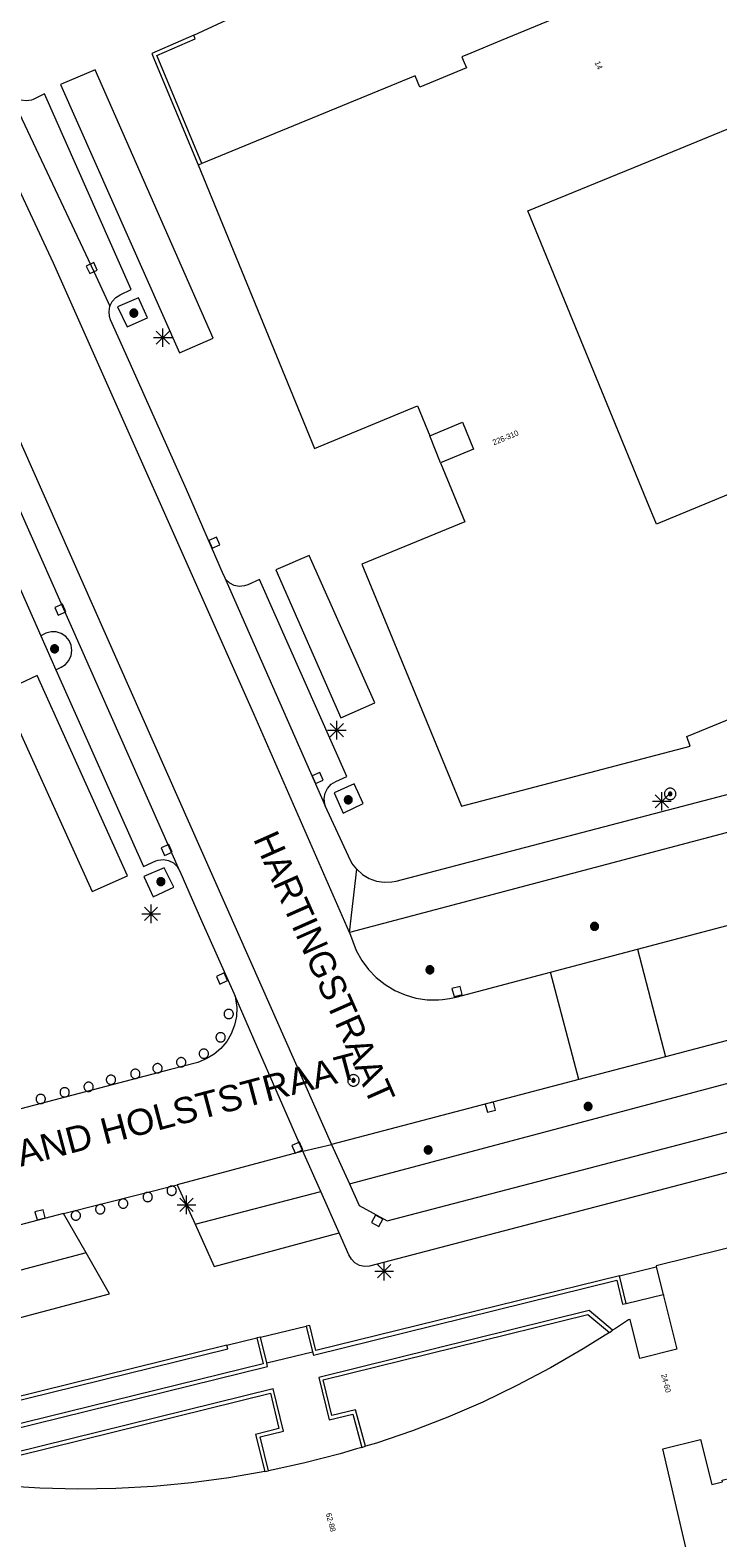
# Model space of a CAD drawing. Header units: metres. Extents: x 135779 to 137489, y 452643 to 455118.
# Tile 372 of 489: x 136581 to 136618, y 454920 to 455002. Entities that reach past the tile are written whole.
import ezdxf
from ezdxf.enums import TextEntityAlignment as Align

# ---------------------------------------------------------------- set-up
doc = ezdxf.new("R2010")
doc.units = ezdxf.units.M
for name, color, linetype, lineweight in [('KTop_BTD_Groenvoorziening_heesters', 62, 'Continuous', 13), ('KTop_NAR_Huisnummer tijdelijk (t)', 7, 'Continuous', 13), ('KTop_ORL_Weg_Straatnaam (t)', 7, 'Continuous', 13), ('KTop_PAL_Afsluitpaal', 222, 'Continuous', 13), ('KTop_PAL_Lichtmast', 40, 'Continuous', 13), ('KTop_PND_Grondvlaksituatie van BAG-pand [tachy]', 1, 'Continuous', 13), ('KTop_PUT_Inspectie- of rioolput', 15, 'Continuous', 13), ('KTop_PUT_Kolk', 15, 'Continuous', 13), ('KTop_SHD_Muur', 15, 'Continuous', 13), ('KTop_VGO_Boom', 92, 'Continuous', 13), ('KTop_WGD_Fietspad', 40, 'Continuous', 13), ('KTop_WGD_Parkeervlak', 251, 'Continuous', 13), ('KTop_WGD_Rijbaan_Lokale weg', 251, 'Continuous', 13), ('KTop_WGD_Rijbaan_Lokale weg_verkeersdrempel', 40, 'Continuous', 13), ('KTop_WGD_Voetpad', 251, 'Continuous', 13), ('KTop_WGD_Voetpad op trap', 251, 'Continuous', 13)]:
    doc.layers.add(name, color=color, linetype=linetype, lineweight=lineweight)
doc.styles.add('Style-Arial', font='arial.ttf')
doc.styles.add('Style-ROVU', font='ROVU.shx')
doc.styles.add('Style-ROVUCURSIEF', font='ROVUCURSIEF.shx')

# ---------------------------------------------------------------- blocks, each defined once
blk = doc.blocks.new('PAL_Lichtmast')
at = {"layer": 'KTop_PAL_Lichtmast'}
for p, q in [((-0.354, -0.354), (0.354, 0.354)), ((0.354, -0.354), (-0.354, 0.354)), ((0, -0.5), (0, 0.5)), ((-0.5, 0), (0.5, 0))]:
    blk.add_line(p, q, dxfattribs=at)
blk = doc.blocks.new('PAL_Afsluitpaal')
at = {"layer": 'KTop_PAL_Afsluitpaal', "flags": 128}
blk.add_lwpolyline([(0.25, 0), (0.249, 0.026), (0.245, 0.052), (0.238, 0.077), (0.228, 0.102), (0.217, 0.125), (0.202, 0.147), (0.186, 0.167), (0.167, 0.186), (0.147, 0.202), (0.125, 0.217), (0.102, 0.228), (0.077, 0.238), (0.052, 0.245), (0.026, 0.249), (0, 0.25), (-0.026, 0.249), (-0.052, 0.245), (-0.077, 0.238), (-0.102, 0.228), (-0.125, 0.217), (-0.147, 0.202), (-0.167, 0.186), (-0.186, 0.167), (-0.202, 0.147), (-0.217, 0.125), (-0.228, 0.102), (-0.238, 0.077), (-0.245, 0.052), (-0.249, 0.026), (-0.25, 0), (-0.249, -0.026), (-0.245, -0.052), (-0.238, -0.077), (-0.228, -0.102), (-0.217, -0.125), (-0.202, -0.147), (-0.186, -0.167), (-0.167, -0.186), (-0.147, -0.202), (-0.125, -0.217), (-0.102, -0.228), (-0.077, -0.238), (-0.052, -0.245), (-0.026, -0.249), (0, -0.25), (0.026, -0.249), (0.052, -0.245), (0.077, -0.238), (0.102, -0.228), (0.125, -0.217), (0.147, -0.202), (0.167, -0.186), (0.186, -0.167), (0.202, -0.147), (0.217, -0.125), (0.228, -0.102), (0.238, -0.077), (0.245, -0.052), (0.249, -0.026), (0.25, 0)], dxfattribs=at)
blk = doc.blocks.new('PUT_Inspectie-_of_rioolput')
at = {"layer": 'KTop_PUT_Inspectie- of rioolput', "flags": 128}
for points in [[(0.31, 0), (0.308, 0.032), (0.303, 0.064), (0.294, 0.095), (0.283, 0.126), (0.268, 0.155), (0.25, 0.182), (0.23, 0.207), (0.207, 0.23), (0.182, 0.25), (0.154, 0.268), (0.126, 0.283), (0.095, 0.294), (0.064, 0.303), (0.032, 0.308), (0, 0.309), (-0.032, 0.308), (-0.064, 0.303), (-0.096, 0.294), (-0.126, 0.283), (-0.155, 0.268), (-0.182, 0.25), (-0.207, 0.23), (-0.23, 0.207), (-0.25, 0.182), (-0.268, 0.154), (-0.283, 0.126), (-0.294, 0.095), (-0.303, 0.064), (-0.308, 0.032), (-0.309, 0), (-0.308, -0.032), (-0.303, -0.064), (-0.294, -0.096), (-0.283, -0.126), (-0.268, -0.155), (-0.25, -0.182), (-0.23, -0.207), (-0.207, -0.23), (-0.182, -0.25), (-0.155, -0.268), (-0.126, -0.283), (-0.096, -0.294), (-0.064, -0.303), (-0.032, -0.308), (0, -0.309), (0.032, -0.308), (0.064, -0.303), (0.095, -0.294), (0.126, -0.283), (0.155, -0.268), (0.182, -0.25), (0.207, -0.23), (0.23, -0.207), (0.25, -0.182), (0.268, -0.155), (0.283, -0.126), (0.294, -0.096), (0.303, -0.064), (0.308, -0.032), (0.31, 0)], [(0.095, 0), (0.094, 0.009), (0.092, 0.019), (0.09, 0.029), (0.086, 0.038), (0.082, 0.047), (0.076, 0.055), (0.07, 0.063), (0.063, 0.07), (0.055, 0.076), (0.047, 0.082), (0.038, 0.086), (0.029, 0.09), (0.019, 0.092), (0.009, 0.094), (0, 0.094), (-0.01, 0.094), (-0.02, 0.092), (-0.029, 0.09), (-0.039, 0.086), (-0.048, 0.082), (-0.056, 0.076), (-0.064, 0.07), (-0.071, 0.063), (-0.077, 0.055), (-0.082, 0.047), (-0.087, 0.038), (-0.09, 0.029), (-0.093, 0.019), (-0.094, 0.009), (-0.095, 0), (-0.094, -0.01), (-0.093, -0.02), (-0.09, -0.029), (-0.087, -0.039), (-0.082, -0.048), (-0.077, -0.056), (-0.071, -0.064), (-0.064, -0.071), (-0.056, -0.077), (-0.047, -0.082), (-0.039, -0.087), (-0.029, -0.09), (-0.02, -0.093), (-0.01, -0.094), (0, -0.095), (0.009, -0.094), (0.019, -0.093), (0.029, -0.09), (0.038, -0.087), (0.047, -0.082), (0.055, -0.077), (0.063, -0.071), (0.07, -0.064), (0.076, -0.056), (0.082, -0.047), (0.086, -0.039), (0.09, -0.029), (0.092, -0.02), (0.094, -0.01), (0.095, 0)], [(0.035, 0), (0.034, 0.003), (0.034, 0.007), (0.033, 0.01), (0.031, 0.014), (0.03, 0.017), (0.028, 0.02), (0.026, 0.023), (0.023, 0.026), (0.02, 0.028), (0.017, 0.03), (0.014, 0.031), (0.01, 0.033), (0.007, 0.034), (0.003, 0.034), (0, 0.034), (-0.004, 0.034), (-0.007, 0.034), (-0.011, 0.033), (-0.014, 0.031), (-0.018, 0.03), (-0.021, 0.028), (-0.023, 0.026), (-0.026, 0.023), (-0.028, 0.02), (-0.03, 0.017), (-0.032, 0.014), (-0.033, 0.01), (-0.034, 0.007), (-0.035, 0.003), (-0.035, 0), (-0.035, -0.004), (-0.034, -0.007), (-0.033, -0.011), (-0.032, -0.014), (-0.03, -0.018), (-0.028, -0.021), (-0.026, -0.023), (-0.023, -0.026), (-0.021, -0.028), (-0.017, -0.03), (-0.014, -0.032), (-0.011, -0.033), (-0.007, -0.034), (-0.004, -0.035), (0, -0.035), (0.003, -0.035), (0.007, -0.034), (0.01, -0.033), (0.014, -0.032), (0.017, -0.03), (0.02, -0.028), (0.023, -0.026), (0.026, -0.023), (0.028, -0.021), (0.03, -0.017), (0.031, -0.014), (0.033, -0.011), (0.034, -0.007), (0.034, -0.004), (0.035, 0)], [(0.01, 0.02), (0.007, 0.02), (0.005, 0.021), (0.003, 0.022), (0.001, 0.022), (-0.001, 0.022), (-0.004, 0.022), (-0.006, 0.021), (-0.008, 0.02), (-0.01, 0.019), (-0.012, 0.018), (-0.014, 0.017), (-0.016, 0.015), (-0.017, 0.013), (-0.019, 0.012), (-0.02, 0.009), (-0.021, 0.007), (-0.022, 0.005), (-0.022, 0.003), (-0.022, 0.001), (-0.022, -0.001), (-0.022, -0.004), (-0.022, -0.006), (-0.021, -0.008), (-0.02, -0.01), (-0.019, -0.012), (-0.017, -0.014), (-0.016, -0.016), (-0.014, -0.017), (-0.012, -0.019), (-0.01, -0.02), (-0.008, -0.021), (-0.006, -0.022), (-0.003, -0.022), (-0.001, -0.022), (0.001, -0.022), (0.003, -0.022), (0.005, -0.022), (0.008, -0.021), (0.01, -0.02), (0.012, -0.019), (0.014, -0.017), (0.015, -0.016), (0.017, -0.014), (0.018, -0.012), (0.02, -0.01), (0.02, -0.008), (0.021, -0.006), (0.022, -0.003), (0.022, -0.001), (0.022, 0.001), (0.022, 0.003), (0.021, 0.005), (0.02, 0.008), (0.019, 0.01), (0.018, 0.012), (0.017, 0.014), (0.015, 0.015), (0.013, 0.017), (0.012, 0.018), (0.01, 0.02)]]:
    blk.add_lwpolyline(points, dxfattribs=at)
blk = doc.blocks.new('PUT_Kolk')
at = {"layer": 'KTop_PUT_Kolk', "flags": 128}
blk.add_lwpolyline([(0.225, -0.225), (0.225, 0.225), (-0.225, 0.225), (-0.225, -0.225), (0.225, -0.225)], dxfattribs=at)
blk = doc.blocks.new('VGO_Boom')
at = {"layer": 'KTop_VGO_Boom', "flags": 128}
for points in [[(0.215, 0), (0.214, 0.022), (0.21, 0.045), (0.204, 0.066), (0.196, 0.087), (0.186, 0.108), (0.174, 0.126), (0.16, 0.144), (0.144, 0.16), (0.126, 0.174), (0.107, 0.186), (0.087, 0.196), (0.066, 0.204), (0.045, 0.21), (0.022, 0.214), (-0.001, 0.215), (-0.023, 0.214), (-0.045, 0.21), (-0.067, 0.204), (-0.088, 0.196), (-0.108, 0.186), (-0.127, 0.174), (-0.144, 0.16), (-0.16, 0.144), (-0.174, 0.126), (-0.187, 0.107), (-0.197, 0.087), (-0.205, 0.066), (-0.211, 0.045), (-0.214, 0.022), (-0.215, -0.001), (-0.214, -0.023), (-0.211, -0.045), (-0.205, -0.067), (-0.197, -0.088), (-0.187, -0.108), (-0.174, -0.127), (-0.16, -0.144), (-0.144, -0.16), (-0.127, -0.174), (-0.108, -0.187), (-0.088, -0.197), (-0.067, -0.205), (-0.045, -0.211), (-0.023, -0.214), (0, -0.215), (0.022, -0.214), (0.045, -0.211), (0.066, -0.205), (0.087, -0.197), (0.108, -0.187), (0.126, -0.174), (0.144, -0.16), (0.16, -0.144), (0.174, -0.127), (0.186, -0.108), (0.196, -0.088), (0.204, -0.067), (0.21, -0.045), (0.214, -0.023), (0.215, -0.001)], [(0.155, 0), (0.154, 0.016), (0.152, 0.032), (0.147, 0.048), (0.142, 0.063), (0.134, 0.078), (0.125, 0.091), (0.115, 0.104), (0.104, 0.115), (0.091, 0.125), (0.077, 0.134), (0.063, 0.142), (0.048, 0.147), (0.032, 0.152), (0.016, 0.154), (-0.001, 0.155), (-0.017, 0.154), (-0.033, 0.152), (-0.048, 0.147), (-0.064, 0.142), (-0.078, 0.134), (-0.092, 0.125), (-0.104, 0.115), (-0.116, 0.104), (-0.126, 0.091), (-0.135, 0.077), (-0.142, 0.063), (-0.148, 0.048), (-0.152, 0.032), (-0.155, 0.016), (-0.155, -0.001), (-0.155, -0.017), (-0.152, -0.033), (-0.148, -0.048), (-0.142, -0.064), (-0.135, -0.078), (-0.126, -0.092), (-0.116, -0.104), (-0.104, -0.116), (-0.092, -0.126), (-0.078, -0.135), (-0.064, -0.142), (-0.048, -0.148), (-0.033, -0.152), (-0.017, -0.155), (0, -0.155), (0.016, -0.155), (0.032, -0.152), (0.048, -0.148), (0.063, -0.142), (0.078, -0.135), (0.091, -0.126), (0.104, -0.116), (0.115, -0.104), (0.125, -0.092), (0.134, -0.078), (0.142, -0.064), (0.147, -0.048), (0.152, -0.033), (0.154, -0.017), (0.155, -0.001)], [(0.095, 0), (0.094, 0.01), (0.093, 0.02), (0.09, 0.029), (0.087, 0.039), (0.082, 0.048), (0.077, 0.056), (0.071, 0.064), (0.064, 0.071), (0.056, 0.077), (0.047, 0.082), (0.039, 0.087), (0.029, 0.09), (0.02, 0.093), (0.01, 0.094), (-0.001, 0.095), (-0.01, 0.094), (-0.02, 0.093), (-0.03, 0.09), (-0.039, 0.087), (-0.048, 0.082), (-0.056, 0.077), (-0.064, 0.071), (-0.071, 0.064), (-0.077, 0.056), (-0.083, 0.047), (-0.087, 0.039), (-0.091, 0.029), (-0.093, 0.02), (-0.095, 0.01), (-0.095, -0.001), (-0.095, -0.01), (-0.093, -0.02), (-0.091, -0.03), (-0.087, -0.039), (-0.083, -0.048), (-0.077, -0.056), (-0.071, -0.064), (-0.064, -0.071), (-0.056, -0.077), (-0.048, -0.083), (-0.039, -0.087), (-0.03, -0.091), (-0.02, -0.093), (-0.01, -0.095), (0, -0.095), (0.01, -0.095), (0.02, -0.093), (0.029, -0.091), (0.039, -0.087), (0.048, -0.083), (0.056, -0.077), (0.064, -0.071), (0.071, -0.064), (0.077, -0.056), (0.082, -0.048), (0.087, -0.039), (0.09, -0.03), (0.093, -0.02), (0.094, -0.01), (0.095, -0.001)], [(0.035, 0), (0.035, 0.004), (0.034, 0.007), (0.033, 0.011), (0.032, 0.014), (0.03, 0.018), (0.028, 0.021), (0.026, 0.023), (0.023, 0.026), (0.021, 0.028), (0.017, 0.03), (0.014, 0.032), (0.011, 0.033), (0.007, 0.034), (0.004, 0.035), (-0.001, 0.035), (-0.004, 0.035), (-0.008, 0.034), (-0.011, 0.033), (-0.015, 0.032), (-0.018, 0.03), (-0.021, 0.028), (-0.024, 0.026), (-0.027, 0.023), (-0.029, 0.021), (-0.031, 0.017), (-0.032, 0.014), (-0.034, 0.011), (-0.035, 0.007), (-0.035, 0.004), (-0.035, -0.001), (-0.035, -0.004), (-0.035, -0.008), (-0.034, -0.011), (-0.032, -0.015), (-0.031, -0.018), (-0.029, -0.021), (-0.027, -0.024), (-0.024, -0.027), (-0.021, -0.029), (-0.018, -0.031), (-0.015, -0.032), (-0.011, -0.034), (-0.008, -0.035), (-0.004, -0.035), (0, -0.035), (0.004, -0.035), (0.007, -0.035), (0.011, -0.034), (0.014, -0.032), (0.018, -0.031), (0.021, -0.029), (0.023, -0.027), (0.026, -0.024), (0.028, -0.021), (0.03, -0.018), (0.032, -0.015), (0.033, -0.011), (0.034, -0.008), (0.035, -0.004), (0.035, 0)]]:
    blk.add_lwpolyline(points, dxfattribs=at)

msp = doc.modelspace()

# ---------------------------------------------------------------- linework, layer by layer
at = {"layer": 'KTop_BTD_Groenvoorziening_heesters', "flags": 128}
for points in [[(136598.609, 454939.478), (136625.415, 454946.62)], [(136590.298, 454937.31), (136597.067, 454939.074)], [(136584.429, 454935.762), (136560.338, 454929.381)]]:
    msp.add_lwpolyline(points, dxfattribs=at)
at = {"layer": 'KTop_PND_Grondvlaksituatie van BAG-pand [tachy]', "flags": 128}
for points in [[(136634.627, 454967.687), (136633.994, 454969.236), (136632.149, 454973.751), (136638.989, 454976.549), (136637.853, 454979.332), (136636.495, 454982.659), (136636.089, 454983.655), (136635.816, 454983.543), (136626.3, 454979.621), (136615.146, 454975.023), (136614.631, 454976.277), (136608.222, 454991.883), (136615.111, 454994.713), (136622.099, 454997.584), (136627.981, 455000), (136628.884, 455000.371), (136629.11, 455000.464), (136626.569, 455006.63), (136625.668, 455008.815)], [(136617.862, 455005.618), (136613.617, 455003.876), (136611.981, 455003.205), (136611.661, 455003.074), (136606.78, 455001.061), (136605.148, 455000.386), (136604.663, 455000.19), (136604.741, 455000), (136604.91, 454999.589), (136602.397, 454998.555), (136602.149, 454999.156), (136590.661, 454994.444)], [(136590.466, 454994.364), (136590.661, 454994.444)], [(136590.466, 454994.364), (136596.729, 454979.098), (136602.283, 454981.386), (136602.939, 454979.778)], [(136602.939, 454979.778), (136604.702, 454980.505), (136605.3, 454979.053), (136603.522, 454978.325)], [(136603.522, 454978.325), (136604.831, 454975.139), (136599.289, 454972.863), (136604.645, 454959.827), (136616.96, 454963.06), (136616.777, 454963.577), (136619.281, 454964.601), (136619.635, 454963.76), (136623.304, 454964.725), (136634.627, 454967.687)], [(136633.31, 454915.72), (136627.68, 454938.17), (136615.13, 454935.06), (136615.14, 454935.02)], [(136615.14, 454935.02), (136615.517, 454933.528)], [(136615.517, 454933.528), (136615.522, 454933.51), (136615.536, 454933.454), (136616.25, 454930.58), (136614.25, 454930.08), (136613.73, 454932.18), (136613.708, 454932.175), (136613.64, 454932.16), (136612.935, 454931.686), (136612.789, 454931.594)], [(136612.612, 454931.482), (136612.789, 454931.594)], [(136612.612, 454931.482), (136611.209, 454930.593), (136609.441, 454929.569), (136607.634, 454928.615), (136605.791, 454927.732), (136603.915, 454926.921), (136602.009, 454926.185), (136600.076, 454925.524), (136599.48, 454925.346)], [(136599.279, 454925.286), (136598.999, 454925.202), (136598.118, 454924.94), (136596.139, 454924.432), (136594.498, 454924.079), (136594.251, 454924.026)], [(136599.279, 454925.286), (136599.48, 454925.346)], [(136616.89, 454919.21), (136616.605, 454920.437), (136615.495, 454925.218), (136617.526, 454925.71), (136618.128, 454923.284), (136618.711, 454923.425), (136618.687, 454923.522), (136619.59, 454923.74), (136621.83, 454914.75)], [(136594.051, 454923.986), (136592.128, 454923.651), (136590.103, 454923.379), (136588.069, 454923.186), (136586.028, 454923.073), (136583.985, 454923.04), (136581.942, 454923.087), (136579.903, 454923.213), (136578.654, 454923.34)], [(136594.051, 454923.986), (136594.141, 454924.002), (136594.251, 454924.026)]]:
    msp.add_lwpolyline(points, dxfattribs=at)
at = {"layer": 'KTop_SHD_Muur', "flags": 128}
for points in [[(136590.231, 455001.352), (136588.265, 455000.496), (136587.969, 455000.367), (136588.122, 455000), (136590.466, 454994.364)], [(136590.661, 454994.444), (136588.349, 455000), (136588.242, 455000.257), (136590.315, 455001.159), (136590.231, 455001.352)], [(136613.16, 454934.53), (136596.81, 454930.5), (136596.48, 454931.85), (136596.28, 454931.81)], [(136596.627, 454930.431), (136596.67, 454930.26), (136613.02, 454934.29), (136613.32, 454933), (136613.52, 454933.04)], [(136613.52, 454933.04), (136613.16, 454934.53)], [(136612.789, 454931.594), (136611.52, 454932.66), (136596.96, 454929.06), (136597.53, 454926.77), (136598.8, 454927.08), (136599.279, 454925.286)], [(136599.48, 454925.346), (136598.94, 454927.32), (136597.67, 454927.01), (136597.2, 454928.92), (136611.46, 454932.44), (136612.612, 454931.482)], [(136596.28, 454931.81), (136596.627, 454930.431)], [(136592.02, 454930.79), (136576.89, 454927.06)], [(136577.201, 454925.645), (136577.24, 454925.47), (136577.44, 454925.51), (136577.13, 454926.92), (136592.06, 454930.59), (136592.02, 454930.79)], [(136593.63, 454931.19), (136593.97, 454929.79), (136578.86, 454926.08), (136578.9, 454925.88), (136594.21, 454929.65), (136594.163, 454929.847)], [(136593.83, 454931.23), (136593.63, 454931.19)], [(136594.163, 454929.847), (136593.83, 454931.23)], [(136594.251, 454924.026), (136593.8, 454925.85), (136595.06, 454926.16), (136594.51, 454928.45), (136578.88, 454924.58), (136578.46, 454923.36)], [(136578.654, 454923.34), (136579.04, 454924.42), (136594.37, 454928.21), (136594.82, 454926.3), (136593.56, 454925.99), (136594.051, 454923.986)]]:
    msp.add_lwpolyline(points, dxfattribs=at)
at = {"layer": 'KTop_WGD_Fietspad', "flags": 128}
for points in [[(136599.004, 454956.424), (136599.318, 454956.146), (136599.679, 454955.932), (136600.073, 454955.791), (136600.488, 454955.727), (136600.906, 454955.743), (136601.136, 454955.787), (136605.775, 454957.002), (136686.862, 454978.236), (136687.911, 454978.577), (136688.35, 454978.731), (136688.69, 454978.92), (136688.758, 454978.958), (136689.121, 454979.252), (136689.43, 454979.603), (136689.674, 454980.001), (136689.846, 454980.435), (136689.942, 454980.893), (136689.959, 454981.36), (136689.897, 454981.823)], [(136622.292, 454959.282), (136598.623, 454953.021)], [(136598.623, 454953.021), (136599.004, 454956.424)], [(136598.609, 454939.478), (136599.133, 454938.312), (136600.644, 454937.488), (136626.018, 454944.117)], [(136629.844, 454941.888), (136629.72, 454942.152), (136629.53, 454942.373), (136629.287, 454942.534), (136629.009, 454942.624), (136628.717, 454942.635), (136628.565, 454942.609), (136599.692, 454935.05), (136599.418, 454935.03), (136599.15, 454935.089), (136598.909, 454935.223), (136598.717, 454935.419), (136598.59, 454935.663), (136598.069, 454936.836)], [(136596.097, 454941.242), (136597.653, 454941.608)], [(136597.653, 454941.608), (136598.609, 454939.478)], [(136597.067, 454939.074), (136596.097, 454941.242)], [(136598.069, 454936.836), (136597.067, 454939.074)]]:
    msp.add_lwpolyline(points, dxfattribs=at)
at = {"layer": 'KTop_WGD_Parkeervlak', "flags": 128}
for points in [[(136580.238, 454998.404), (136584.855, 454988.614), (136585.715, 454986.754)], [(136589.482, 454956.328), (136572.373, 454994.924)], [(136591.829, 454972.278), (136597.31, 454959.852)], [(136582.811, 454967.164), (136583.087, 454967.309), (136583.324, 454967.463), (136583.509, 454967.677), (136583.627, 454967.934), (136583.668, 454968.214), (136583.63, 454968.494), (136583.516, 454968.752), (136583.334, 454968.969), (136583.098, 454969.126), (136582.829, 454969.211), (136582.546, 454969.217), (136582.266, 454969.141), (136582.002, 454968.991)]]:
    msp.add_lwpolyline(points, dxfattribs=at)
at = {"layer": 'KTop_WGD_Rijbaan_Lokale weg', "flags": 128}
for points in [[(136598.623, 454953.021), (136593.466, 454964.801), (136582.672, 454989.065), (136578.814, 454997.307)], [(136573.919, 454995.137), (136593.84, 454950.208), (136595.152, 454947.248), (136595.154, 454947.244), (136597.653, 454941.608)], [(136614.119, 454952.116), (136623.445, 454954.575)], [(136598.623, 454953.021), (136598.983, 454952.051), (136599.277, 454951.519), (136599.637, 454951.029), (136600.059, 454950.592), (136600.535, 454950.213), (136601.056, 454949.9), (136601.614, 454949.658), (136602.199, 454949.492), (136602.8, 454949.403), (136603.408, 454949.394), (136603.62, 454949.419), (136604.012, 454949.465), (136604.357, 454949.542), (136609.447, 454950.884)], [(136614.119, 454952.116), (136615.644, 454946.331)], [(136610.965, 454945.102), (136609.447, 454950.884)], [(136592.458, 454949.586), (136592.486, 454949.469), (136592.545, 454948.986), (136592.526, 454948.5), (136592.426, 454948.023), (136592.251, 454947.569), (136592.003, 454947.15), (136591.69, 454946.777), (136591.321, 454946.46), (136590.904, 454946.208), (136590.452, 454946.027), (136588.973, 454945.637), (136580.243, 454943.336)], [(136596.097, 454941.242), (136593.648, 454946.858), (136592.458, 454949.586)], [(136624.921, 454948.669), (136624.145, 454948.562), (136615.644, 454946.331)], [(136610.965, 454945.102), (136597.653, 454941.608)], [(136596.097, 454941.242), (136589.337, 454939.436)], [(136583.21, 454937.882), (136589.337, 454939.436)], [(136583.21, 454937.882), (136559.727, 454931.708)]]:
    msp.add_lwpolyline(points, dxfattribs=at)
at = {"layer": 'KTop_WGD_Rijbaan_Lokale weg_verkeersdrempel', "flags": 128}
for points in [[(136609.447, 454950.884), (136614.119, 454952.116)], [(136615.644, 454946.331), (136612.89, 454945.608), (136610.965, 454945.102)]]:
    msp.add_lwpolyline(points, dxfattribs=at)
at = {"layer": 'KTop_WGD_Voetpad', "flags": 128}
for points in [[(136590.231, 455001.352), (136614.694, 455012.735), (136617.862, 455005.618)], [(136589.456, 454984.245), (136591.274, 454985.028), (136584.914, 454999.488), (136583.054, 454998.699), (136589.456, 454984.245)], [(136585.715, 454986.754), (136585.84, 454987.007), (136586.03, 454987.215), (136586.271, 454987.362), (136586.862, 454987.66), (136582.192, 454998.193), (136581.582, 454997.88), (136581.489, 454997.851), (136581.197, 454997.814), (136580.905, 454997.857), (136580.635, 454997.976), (136580.407, 454998.163), (136580.238, 454998.404)], [(136587.257, 454987.209), (136586.132, 454986.726), (136586.641, 454985.649), (136587.733, 454986.135), (136587.257, 454987.209)], [(136591.829, 454972.278), (136589.832, 454976.882), (136586.569, 454984.183), (136585.755, 454986.028), (136585.696, 454986.196), (136585.666, 454986.476), (136585.715, 454986.754)], [(136576.736, 454980.902), (136582.002, 454968.991)], [(136603.522, 454978.325), (136602.939, 454979.778)], [(136596.438, 454973.32), (136594.646, 454972.552), (136598.156, 454964.586), (136599.983, 454965.397), (136596.438, 454973.32)], [(136597.31, 454959.852), (136597.285, 454959.94), (136597.256, 454960.231), (136597.308, 454960.519), (136597.434, 454960.783), (136597.628, 454961.003), (136597.873, 454961.162), (136598.471, 454961.428), (136593.769, 454972.027), (136593.147, 454971.754), (136592.959, 454971.688), (136592.683, 454971.662), (136592.411, 454971.715), (136592.165, 454971.843), (136591.965, 454972.036), (136591.829, 454972.278)], [(136582.002, 454968.991), (136582.811, 454967.164)], [(136584.755, 454955.237), (136586.668, 454956.074), (136581.803, 454966.87), (136579.901, 454965.971), (136584.755, 454955.237)], [(136582.811, 454967.164), (136587.522, 454956.579), (136588.183, 454956.88), (136588.319, 454956.923), (136588.601, 454956.949), (136588.879, 454956.895), (136589.132, 454956.766), (136589.338, 454956.572), (136589.482, 454956.328)], [(136597.785, 454960.535), (136598.269, 454959.454), (136599.36, 454959.962), (136598.873, 454961.037), (136597.785, 454960.535)], [(136599.004, 454956.424), (136598.749, 454956.756), (136598.561, 454957.131), (136597.31, 454959.852)], [(136588.041, 454954.941), (136589.15, 454955.471), (136588.645, 454956.512), (136587.54, 454956.039), (136588.041, 454954.941)], [(136589.482, 454956.328), (136590.153, 454954.797), (136590.596, 454953.775), (136592.458, 454949.586)], [(136589.337, 454939.436), (136590.298, 454937.31)], [(136584.429, 454935.762), (136583.21, 454937.882)], [(136590.298, 454937.31), (136591.327, 454935.034), (136598.069, 454936.836)], [(136560.338, 454929.381), (136560.968, 454926.979), (136585.693, 454933.563), (136584.429, 454935.762)], [(136613.16, 454934.53), (136615.14, 454935.02)], [(136593.83, 454931.23), (136596.28, 454931.81)], [(136592.02, 454930.79), (136593.63, 454931.19)]]:
    msp.add_lwpolyline(points, dxfattribs=at)
at = {"layer": 'KTop_WGD_Voetpad op trap', "flags": 128}
for points in [[(136613.52, 454933.04), (136615.517, 454933.528)], [(136594.163, 454929.847), (136596.627, 454930.431)]]:
    msp.add_lwpolyline(points, dxfattribs=at)

# ---------------------------------------------------------------- block references
at = {"layer": 'KTop_PAL_Afsluitpaal'}
for p in [(136592.114, 454948.631), (136591.677, 454947.375), (136589.55, 454946.032), (136590.772, 454946.494), (136587.083, 454945.41), (136588.28, 454945.708), (136583.278, 454944.413), (136584.568, 454944.71), (136585.77, 454945.089), (136581.989, 454944.053), (136587.75, 454938.773), (136589.042, 454939.113), (136585.193, 454938.114), (136586.43, 454938.42), (136583.877, 454937.775)]:
    msp.add_blockref('PAL_Afsluitpaal', p, dxfattribs=at)
at = {"layer": 'KTop_PAL_Lichtmast'}
for p in [(136588.561, 454985.061), (136597.939, 454963.922), (136615.441, 454960.086), (136587.932, 454954.027), (136589.842, 454938.349), (136600.481, 454934.778)]:
    msp.add_blockref('PAL_Lichtmast', p, dxfattribs=at)
at = {"layer": 'KTop_PUT_Inspectie- of rioolput'}
for p, rotation in [((136615.887, 454960.487), 284.6743621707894), ((136598.831, 454945.055), 203.9124778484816)]:
    msp.add_blockref('PUT_Inspectie-_of_rioolput', p, dxfattribs=dict(at, rotation=rotation))
at = {"layer": 'KTop_PUT_Kolk'}
for p, rotation in [((136584.736, 454988.811), 25.24873725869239), ((136591.343, 454974.019), 203.4489459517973), ((136583.047, 454970.409), 23.9069570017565), ((136596.897, 454961.34), 203.801856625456), ((136588.765, 454957.471), 23.90695700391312), ((136591.752, 454950.543), 23.96502705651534), ((136604.411, 454949.84), 284.7701553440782), ((136606.205, 454943.61), 104.7066932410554), ((136595.814, 454941.425), 23.56083638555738), ((136581.955, 454937.814), 284.7304713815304), ((136600.099, 454937.499), 61.39485411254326)]:
    msp.add_blockref('PUT_Kolk', p, dxfattribs=dict(at, rotation=rotation))
at = {"layer": 'KTop_VGO_Boom'}
for p in [(136587.002, 454986.385), (136582.738, 454968.298), (136598.551, 454960.166), (136588.46, 454955.76), (136611.815, 454953.352), (136602.951, 454951.014), (136611.464, 454943.655), (136602.853, 454941.309)]:
    msp.add_blockref('VGO_Boom', p, dxfattribs=at)

# ---------------------------------------------------------------- texts
at = {"layer": 'KTop_NAR_Huisnummer tijdelijk (t)', "style": 'Style-ROVUCURSIEF'}
for s, rotation, p in [('14', 292.4, (136611.952, 454999.939)), ('226-310', 22.2, (136606.336, 454979.396)), ('24-60', 284, (136615.545, 454929.244)), ('62-88', 284, (136597.491, 454921.753))]:
    msp.add_text(s, height=0.3, rotation=rotation, dxfattribs=at).set_placement(p, align=Align.MIDDLE_LEFT)
at = {"layer": 'KTop_ORL_Weg_Straatnaam (t)'}
for s, rotation, style, p in [('HARTINGSTRAAT', 293.95086, 'Style-ROVU', (136593.41, 454958.062)), ('HENRIËTTE ROLAND HOLSTSTRAAT', 14.77272, 'Style-Arial', (136565.78, 454936.41))]:
    msp.add_text(s, height=1.4, rotation=rotation, dxfattribs=dict(at, style=style)).set_placement(p)

doc.saveas('drawing.dxf')
